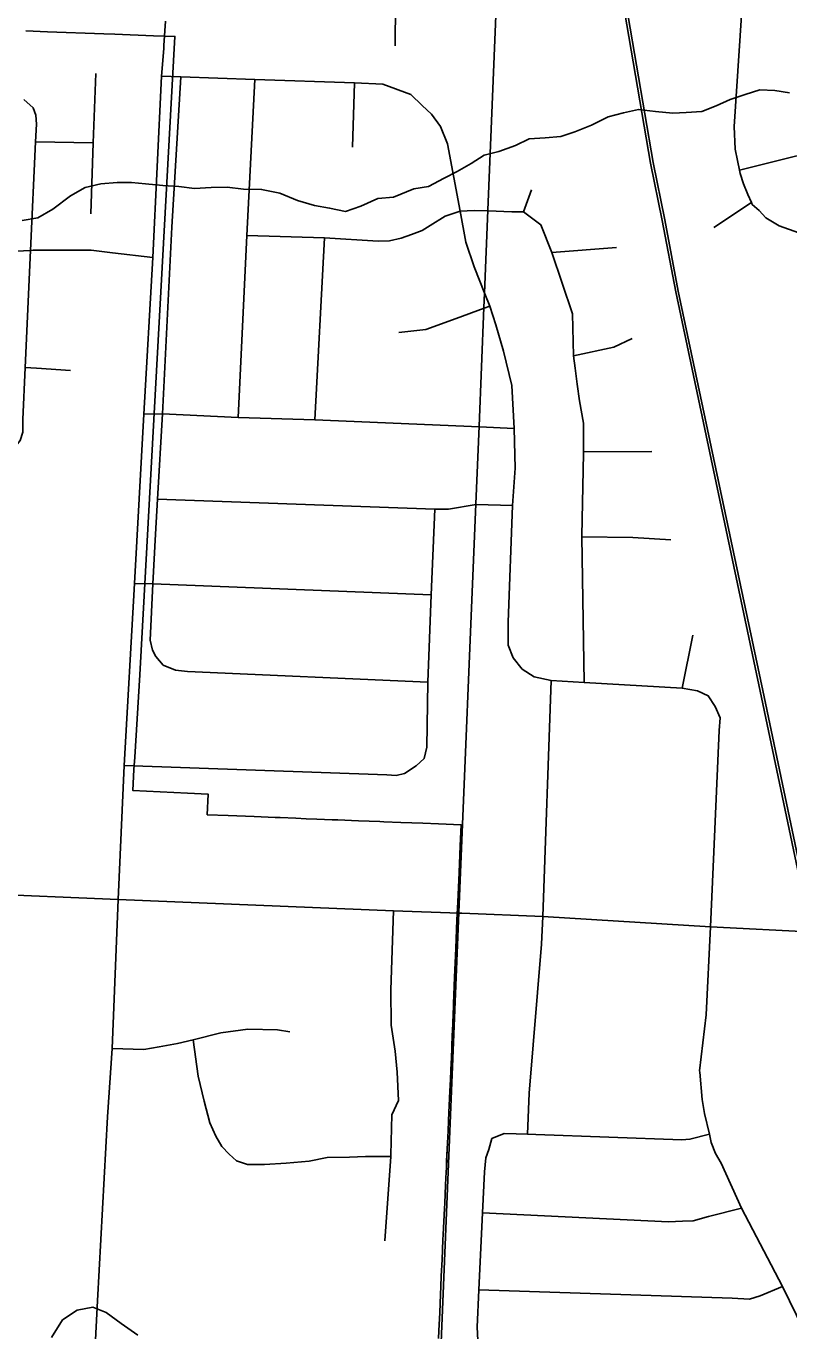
# Model space of a CAD drawing. Extents: x 114843 to 284848, y 317643 to 566895.
# Drawn here: x 191540 to 194476, y 413645 to 418665 of the extents above; entities that cross this region are included whole.
import ezdxf

# ---------------------------------------------------------------- set-up
doc = ezdxf.new("R2010")
doc.units = 0
for name, color, linetype in [('GM_X_City_Street', 7, 'Continuous'), ('GM_X_Corporation', 7, 'Continuous'), ('GM_X_County_Road', 7, 'Continuous'), ('GM_X_Minor_River', 7, 'Continuous'), ('GM_X_Rail_Line', 7, 'Continuous'), ('GM_X_Township', 7, 'Continuous')]:
    doc.layers.add(name, color=color, linetype=linetype)

msp = doc.modelspace()

# ---------------------------------------------------------------- linework, layer by layer
at = {"layer": 'GM_X_City_Street'}
for p, q in [((192960.5, 418589.2), (192962, 418749.5)), ((192796.3, 418199.2), (192804.5, 418446)), ((191576.5, 418219.2), (191797.9, 418215)), ((193454.7, 417949.5), (193485.2, 418034.6)), ((194186.6, 417889.7), (194331.4, 417986.1)), ((192651.8, 417150.1), (192687.9, 417850.6)), ((191873.1, 417792.3), (192027.9, 417773.9)), ((193563.6, 417794.1), (193812.7, 417812.4)), ((191537, 417351.8), (191580.3, 417348.8)), ((191580.3, 417348.8), (191710.4, 417339.7)), ((193685.4, 417026.8), (193948.8, 417027.7)), ((194064.8, 416117.7), (194105.5, 416321.6))]:
    msp.add_line(p, q, dxfattribs=at)
for points in [[(194514.4, 417869.9), (194438, 417896.5), (194387.6, 417927.6), (194361.1, 417955.1), (194334.7, 417978.7), (194331.4, 417986.1), (194318.1, 418016.4), (194301.3, 418058.1), (194288.6, 418098), (194285.9, 418110.2), (194277.7, 418147.9), (194268.9, 418191.8), (194265.4, 418277.9), (194293.5, 418705.1), (194295.5, 418727.1), (194315, 418947.9), (194321.9, 419012.2), (194325.5, 419034.3), (194334.9, 419064.5), (194350.5, 419084.8), (194368, 419109.2)], [(191789.5, 417942), (191797.9, 418215), (191808.4, 418482)], [(192026.2, 416263.3), (192016.9, 416302.8), (192027.7, 416518.8), (192037.9, 416709.7), (192045.1, 416844.8), (192064.6, 417172.8), (192100.8, 417890.7), (192136.1, 418469)], [(192061, 418471.9), (192136.1, 418469), (192420.9, 418459.1), (192804.5, 418446), (192912.3, 418441.4), (193020.4, 418401.8)], [(192356.4, 417158.7), (192389.4, 417858.6), (192420.9, 418459.1)], [(193414.6, 416233.9), (193395.8, 416282.9), (193395.2, 416371), (193412.4, 416819.9), (193422.8, 416963.7), (193417.9, 417116.9), (193409, 417281.6), (193377.4, 417413.6), (193347.9, 417515), (193324.4, 417587.6), (193305.5, 417634.6), (193263.9, 417738.5), (193231.9, 417833.5), (193210.9, 417953.2), (193161.8, 418211.5), (193134.4, 418278.6), (193100.4, 418325.6), (193063.8, 418359), (193020.4, 418401.8)], [(194285.9, 418110.2), (195154.9, 418326.9), (195264.2, 418353), (195333.6, 418380.3), (195407, 418405.8), (195470.7, 418417), (195538.3, 418428.3), (195592.3, 418425.4), (195642.5, 418410.3), (195676.8, 418388.9), (195695.2, 418367.2), (195714, 418319.5), (195727, 418267.6), (195731.8, 418219.7), (195736.6, 418181.5)], [(191475.5, 417030.7), (191497.6, 417046.7), (191517.7, 417070.8), (191527.7, 417102.9), (191527.8, 417151.1), (191537, 417351.8), (191557.5, 417801.8), (191576.5, 418219.2), (191579.6, 418287.3), (191577.7, 418321.5), (191567.7, 418349.6), (191531.7, 418381.7)], [(192389.4, 417858.6), (192687.9, 417850.6), (192894.4, 417836.7), (192938.7, 417838.8), (192982.9, 417849.3), (193023.8, 417863.2), (193064.6, 417878.9), (193095.1, 417897.9), (193152.9, 417934.1), (193210.9, 417953.2), (193264.8, 417954.9), (193318.7, 417953.7), (193408.9, 417950.6), (193454.7, 417949.5)], [(193687.7, 416139.6), (193679.1, 416700.2), (193679.2, 416704.1), (193685.4, 417020.7), (193685.4, 417026.8), (193685.3, 417136.9), (193669.7, 417222.8), (193660.6, 417286.7), (193653.5, 417348.6), (193646.2, 417395.8), (193643.5, 417557.6), (193563.6, 417794.1), (193521.1, 417900.2), (193454.7, 417949.5)], [(189212.8, 417796.3), (189230.8, 417784.2), (189260.8, 417780.2), (189515.2, 417750), (189823.1, 417741.3), (189948, 417731.8), (190006, 417723.7), (190042.1, 417709.7), (190074.1, 417699.6), (191058, 417696.9), (191129.1, 417704.2), (191200.2, 417708.1), (191291.4, 417735.8), (191369.2, 417760.1), (191409.6, 417782.4), (191475.6, 417798.1), (191557.5, 417801.8)], [(191557.5, 417801.8), (191567, 417802.2), (191790.6, 417802.1), (191873.1, 417792.3)], [(193194.9, 417540.4), (193303.3, 417579.9), (193324.4, 417587.6)], [(192974.5, 417485.4), (193077.9, 417497.7), (193194.9, 417540.4)], [(193646.2, 417395.8), (193801.7, 417429.6), (193873, 417463)], [(191992.6, 417172.3), (192064.6, 417172.8), (192356.4, 417158.7), (192651.8, 417150.1), (193284.5, 417123.3), (193417.9, 417116.9)], [(192045.1, 416844.8), (193113.5, 416806.3), (193165.3, 416806.6), (193272.2, 416824.5), (193412.4, 416819.9)], [(193041.3, 415818.7), (193071.7, 415847.7), (193082.2, 415891), (193085.8, 416141.3), (193099.6, 416476.3), (193113.5, 416806.3)], [(193679.1, 416700.2), (193875, 416697.8), (194020.9, 416688.6)], [(191957.7, 416520.3), (192027.7, 416518.8), (193099.6, 416476.3)], [(192026.2, 416263.3), (192038.9, 416240), (192068, 416206), (192114.9, 416186.5), (192161.8, 416181.4), (193085.8, 416141.3)], [(193414.6, 416233.9), (193449.8, 416191.2), (193495, 416160.7), (193560.7, 416146.9), (193687.7, 416139.6), (194064.8, 416117.7), (194124.3, 416107.9), (194165.5, 416087.8), (194192.4, 416047), (194211.1, 416004.1)], [(193469.8, 414402.1), (193475.8, 414559.3), (193523.1, 415132.8), (193529.2, 415238.7), (193560.7, 416146.9)], [(194647.6, 413319.1), (194630, 413404.9), (194615.1, 413456.7), (194591, 413518.8), (194558.7, 413595.8), (194450.7, 413816.1), (194292.8, 414117.2), (194214.5, 414290.4), (194193.9, 414328), (194177.1, 414369.8), (194170.4, 414401.7), (194151.1, 414481.5), (194142.1, 414535.4), (194132.6, 414640.1), (194132.2, 414645.4), (194157.9, 414861.3), (194173.7, 415200), (194187.2, 415487.4), (194207.4, 415954.9), (194211.1, 416004.1)], [(191917.7, 415819.6), (192928.1, 415783.6), (192964.1, 415782.1), (192996.5, 415789.5), (193041.3, 415818.7)], [(187359.2, 415493), (187564.1, 415484.1), (188088.9, 415461.6), (188414.6, 415447.5), (188873.9, 415428.2), (189658.9, 415396.6), (190261.6, 415371.4), (190339.7, 415369.4), (190627.2, 415357.6), (191347.9, 415328), (191894.4, 415304.4)], [(191894.4, 415304.4), (192954.4, 415261.5), (193206.2, 415252), (193216.6, 415251.6)], [(192920.3, 413991.3), (192943.7, 414316.1), (192944.2, 414322.3), (192947.3, 414476.6), (192973.1, 414531.4), (192968, 414640.2), (192961, 414721.2), (192945.4, 414821.4), (192943.3, 414956.9), (192954.4, 415261.5)], [(193216.6, 415251.6), (193529.2, 415238.7), (194173.7, 415200), (194575.8, 415178.5), (194619.3, 415176.3)], [(191871.4, 414731.1), (191992.5, 414728), (192051.9, 414738.3), (192123.3, 414750.8), (192182.7, 414765.1), (192289.7, 414791.7), (192392.8, 414806.3), (192507.9, 414803.1), (192555.6, 414795.5)], [(192182.7, 414765.1), (192201.9, 414624.6), (192225.7, 414528.9), (192247.2, 414445.2), (192270, 414393.6), (192292.7, 414354), (192321.2, 414324.4), (192349.7, 414298.9), (192391.8, 414285.7), (192457.7, 414285), (192541.5, 414290.6), (192629.2, 414298.2), (192698.8, 414311.6), (192784.6, 414313.2), (192846.5, 414316.4), (192943.7, 414316.1)], [(193314, 413534), (193285.2, 413581.6), (193278.7, 413609.5), (193275.8, 413659.5), (193282.7, 413802.6), (193297.1, 414098.6), (193304.8, 414257), (193309.7, 414311.2), (193321.1, 414343.5), (193332.3, 414385.7)], [(193332.3, 414385.7), (193379.9, 414404.7), (193425.8, 414403.5), (193469.8, 414402.1), (193501.8, 414401), (194063.1, 414379.7), (194095, 414382.2), (194170.4, 414401.7)], [(193297.1, 414098.6), (194013, 414064.2), (194066.9, 414067.2), (194106.8, 414068), (194166.4, 414085.1), (194292.8, 414117.2)], [(193282.7, 413802.6), (194258, 413770.4), (194323.9, 413767.6), (194365.6, 413780.4), (194450.7, 413816.1)]]:
    msp.add_lwpolyline(points, dxfattribs=at)
at = {"layer": 'GM_X_Corporation'}
for points in [[(191538.7, 418646), (191622.2, 418642.9), (191839.5, 418634.8), (191882, 418633.2), (192030.7, 418627.6), (192112.5, 418625.2), (191978, 416168.9), (191972.8, 416083.9), (191967.6, 415999.9), (191958.6, 415852.8), (191954.7, 415804.7), (191950.7, 415724.2), (192161.6, 415714.2), (192240.3, 415710.5), (192236.9, 415630.4), (192317.2, 415627.3), (192418.3, 415623.4), (192498.3, 415620.3), (192518.3, 415619.5), (192578.1, 415617.1), (192618, 415615.6), (192658.6, 415614), (192718.4, 415611.7), (192739.4, 415610.8), (192818.8, 415607.7), (192901.7, 415604.5), (192917.4, 415603.9), (192982.7, 415601.3), (193067.3, 415598), (193126.7, 415595.7), (193214.1, 415592.3), (193210.8, 415510.7), (193206.7, 415408.6), (193202.1, 415296.2), (193197.8, 415227), (193193.4, 415115.9), (193189.1, 415005.9), (193185, 414903.8), (193184.6, 414893.7), (193180.8, 414797.6), (193180.3, 414783.4), (193176.6, 414691.5), (193176, 414678.1), (193173, 414613.2), (193170.9, 414567.9), (193167.1, 414485.2), (193165.6, 414452.8), (193163.9, 414415), (193160.6, 414345.4), (193158.5, 414298.3), (193157.4, 414275.4), (193155.5, 414233.8), (193154.2, 414205.6), (193151, 414136.1), (193150, 414115.4), (193147.7, 414065.6), (193145.4, 414015.4), (193144.4, 413994.8), (193141, 413919.9), (193138, 413855.1), (193136.2, 413815.6), (193134.8, 413785), (193131.8, 413716.3), (193128.3, 413645.3), (193127, 413616.2)], [(193127, 413616.2), (193128.3, 413645.3), (193131.8, 413716.3), (193134.8, 413785), (193136.2, 413815.6), (193138, 413855.1), (193141, 413919.9), (193144.4, 413994.8), (193145.4, 414015.4), (193147.7, 414065.6), (193150, 414115.4), (193151, 414136.1), (193154.2, 414205.6), (193155.5, 414233.8), (193157.4, 414275.4), (193160.6, 414345.4), (193163.9, 414415), (193165.6, 414452.8), (193167.1, 414485.2), (193170.9, 414567.9), (193173, 414613.2), (193176, 414678.1), (193176.6, 414691.5), (193180.3, 414783.4), (193180.8, 414797.6), (193184.6, 414893.7), (193185, 414903.8), (193189.1, 415005.9), (193193.4, 415115.9), (193197.8, 415227), (193202.1, 415296.2), (193206.7, 415408.6), (193210.8, 415510.7), (193214.1, 415592.3), (193126.7, 415595.7), (193067.3, 415598), (192982.7, 415601.3), (192917.4, 415603.9), (192901.7, 415604.5), (192818.8, 415607.7), (192739.4, 415610.8), (192718.4, 415611.7), (192658.6, 415614), (192618, 415615.6), (192578.1, 415617.1), (192518.3, 415619.5), (192498.3, 415620.3), (192418.3, 415623.4), (192317.2, 415627.3), (192236.9, 415630.4), (192240.3, 415710.5), (192161.6, 415714.2), (191950.7, 415724.2), (191954.7, 415804.7), (191958.6, 415852.8), (191967.6, 415999.9), (191972.8, 416083.9), (191978, 416168.9), (192112.5, 418625.2), (192030.7, 418627.6), (191882, 418633.2), (191839.5, 418634.8), (191622.2, 418642.9), (191538.7, 418646)]]:
    msp.add_lwpolyline(points, dxfattribs=at)
at = {"layer": 'GM_X_County_Road'}
for points in [[(192069.5, 418578.9), (192070.4, 418589.6), (192076.8, 418683.3)], [(191906.1, 415562), (191917.7, 415819.6), (191957.7, 416520.3), (191992.6, 417172.3), (192027.9, 417773.9), (192061, 418471.9), (192069.5, 418578.9)], [(192980, 410839.4), (192777.6, 411122.7), (192231.9, 411931.5), (192080.5, 412155.6), (191867.8, 412473.6), (191835.7, 412522), (191803.4, 412598.2), (191788.2, 412642.7), (191775.9, 412702.1), (191769.6, 412749.7), (191790.5, 413286.7), (191814.9, 413761.2), (191853.4, 414469), (191871.4, 414731.1), (191894.4, 415304.4), (191906.1, 415562)]]:
    msp.add_lwpolyline(points, dxfattribs=at)
at = {"layer": 'GM_X_Minor_River'}
for points in [[(194477.7, 418408.1), (194421.7, 418416.6), (194363.7, 418419), (194307.6, 418401.4), (194249.4, 418381.8), (194195.2, 418358.1), (194141, 418336.5), (194081, 418332.9), (194028.9, 418329.3), (193962.9, 418335.8), (193896.9, 418344.4), (193838.8, 418330.8), (193780.7, 418315.2), (193716.5, 418283.6), (193652.2, 418258), (193598.1, 418240.3), (193538, 418234.8), (193476, 418231.3), (193423.8, 418205.6), (193359.6, 418182), (193303.5, 418168.4), (193253.2, 418136.7), (193199, 418105), (193148.8, 418079.3), (193088.6, 418047.6), (193032.5, 418038), (192954.2, 418006.6), (192894.2, 418001), (192827.9, 417971.4), (192769.8, 417951.8), (192707.8, 417964.3), (192649.8, 417974.8), (192583.9, 417993.4), (192516.1, 418022), (192446.1, 418036.5), (192376.1, 418037.1), (192314.1, 418045.6), (192252, 418044.1), (192188, 418040.5), (192128, 418047), (192066, 418051.5), (192000, 418058), (191946, 418062.5), (191889.9, 418062.9), (191827.8, 418057.4), (191767.7, 418043.8), (191711.5, 418012.1), (191643.1, 417960.5), (191584.9, 417926.8), (191524.8, 417917.3)], [(191970.2, 413628.6), (191906.4, 413673.3), (191848.7, 413715.8), (191796.8, 413736.3), (191736.6, 413724.7), (191680.4, 413687), (191637.9, 413619.2)]]:
    msp.add_lwpolyline(points, dxfattribs=at)
at = {"layer": 'GM_X_Rail_Line'}
for points in [[(194951.3, 413316.8), (194365.8, 416106.4), (194040.3, 417642.3), (193988.2, 417917.2), (193943.6, 418137.9), (193686.3, 419637.6), (193638.2, 419940), (193132.2, 422913.2), (192988.9, 423782), (192925, 424119.1), (192872.6, 424385.3), (192811.2, 424734.3), (192656.6, 425634.3), (192601.8, 425962.5)], [(194961.1, 413318.9), (194375.7, 416108.4), (194050.2, 417644.3), (193998.1, 417919.1), (193953.5, 418139.8), (193696.2, 419639.3), (193648.1, 419941.6), (193142.1, 422914.8), (192998.8, 423783.8), (192920, 424248.8), (192892.4, 424389), (192831, 424737.7), (192676.4, 425637.6), (192621.6, 425965.8)]]:
    msp.add_lwpolyline(points, dxfattribs=at)
at = {"layer": 'GM_X_Township'}
for points in [[(193668.2, 427502.7), (193598.4, 425682.6), (193592.2, 425625.2), (193584.7, 425537.7), (193524.6, 423783), (193402, 420006.5), (193388.2, 419671.9), (193317.5, 417956.5), (193304.4, 417637.5), (193302.1, 417582.7), (193283.3, 417126.1), (193271, 416827.3), (193205, 415254.8), (193103.2, 412759.2), (193047.6, 411168.3), (193032, 410761.2), (192952, 409350.1), (192932.1, 408969.7), (192917.9, 408650.2), (192855.3, 407646.3), (192775.2, 405817.7), (192648.5, 403225.9), (192534.9, 400746.8)], [(193103.2, 412759.2), (193205, 415254.8), (193271, 416827.3), (193283.3, 417126.1), (193302.1, 417582.7), (193304.4, 417637.5), (193317.5, 417956.5), (193388.2, 419671.9), (193402, 420006.5), (193524.6, 423783), (193803.1, 423765), (194797.6, 423715.7), (195502.6, 423702.1), (196401.5, 423643.2), (197121.9, 423608.8), (197210.8, 423604.5), (197394.4, 423595.8), (200569.3, 423482.2)]]:
    msp.add_lwpolyline(points, dxfattribs=at)

doc.saveas('drawing.dxf')
